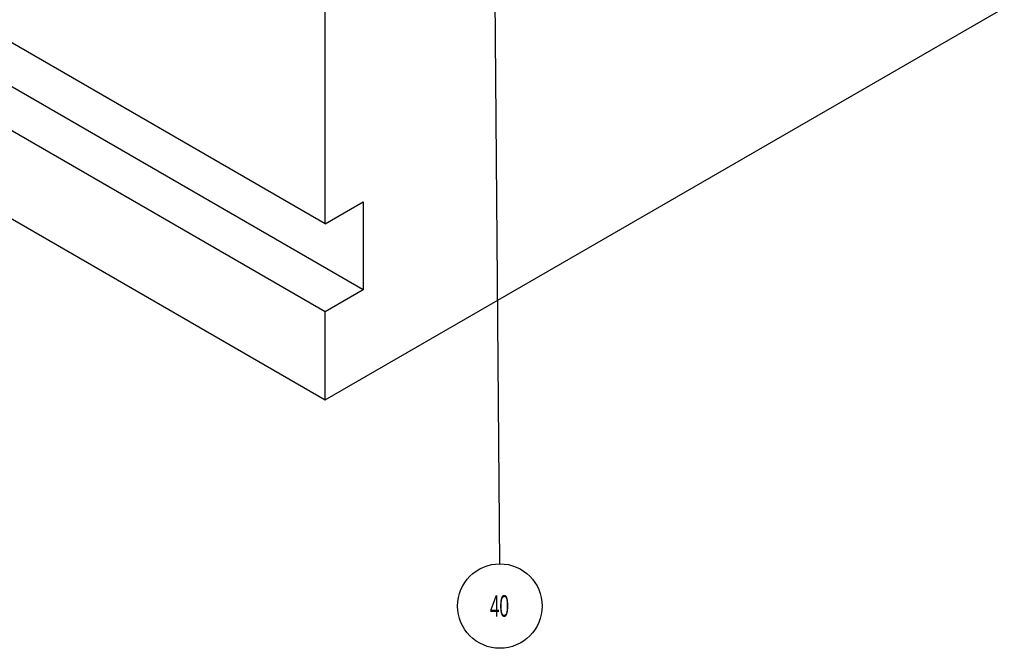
# Model space of a CAD drawing. Header units: inches. Extents: x 1880 to 2363, y -453 to -54.
# Tile 281 of 656: x 2071.66 to 2076.22, y -430.44 to -427.52. Entities that reach past the tile are written whole.
import ezdxf

# ---------------------------------------------------------------- set-up
doc = ezdxf.new("R2010")
doc.units = ezdxf.units.IN
doc.header["$LTSCALE"] = 0.5
doc.header["$MEASUREMENT"] = 0
doc.layers.add('DSS-M-S', color=53, linetype='Continuous')
doc.layers.add('SID-M-S', color=105, linetype='Continuous')
doc.styles.add('SLDTEXTSTYLE0', font='TXT', dxfattribs={"width": 0.595745})

msp = doc.modelspace()

# ---------------------------------------------------------------- linework, layer by layer
at = {"layer": 'DSS-M-S', "linetype": 'Continuous', "lineweight": 25}
for p, q in [((2073.07233, -428.4702), (2064.23349, -423.36765)), ((2073.07233, -429.28674), (2082.97182, -423.57188)), ((2073.24911, -428.77642), (2064.41027, -423.67387)), ((2073.07233, -428.87847), (2064.23349, -423.77592)), ((2064.23349, -424.18419), (2073.07233, -429.28674)), ((2073.07233, -428.4702), (2073.07233, -427.44952)), ((2073.07233, -428.4702), (2073.24911, -428.36815)), ((2073.24911, -428.36815), (2073.24911, -428.77642)), ((2073.24911, -428.77642), (2073.07233, -428.87847)), ((2073.07233, -429.28674), (2073.07233, -428.87847))]:
    msp.add_line(p, q, dxfattribs=at)
at = {"layer": 'SID-M-S'}
msp.add_line((2073.83602, -424.40727), (2073.88184, -430.04734), dxfattribs=at)
at = {"layer": 'SID-M-S', "color": 0}
msp.add_circle((2073.88343, -430.24333), 0.196, dxfattribs=at)

# ---------------------------------------------------------------- texts
at = {"layer": 'SID-M-S', "color": 0, "insert": (2073.88142, -430.19296), "char_height": 0.1, "attachment_point": 2, "style": 'SLDTEXTSTYLE0'}
msp.add_mtext('40', dxfattribs=at)

doc.saveas('drawing.dxf')
